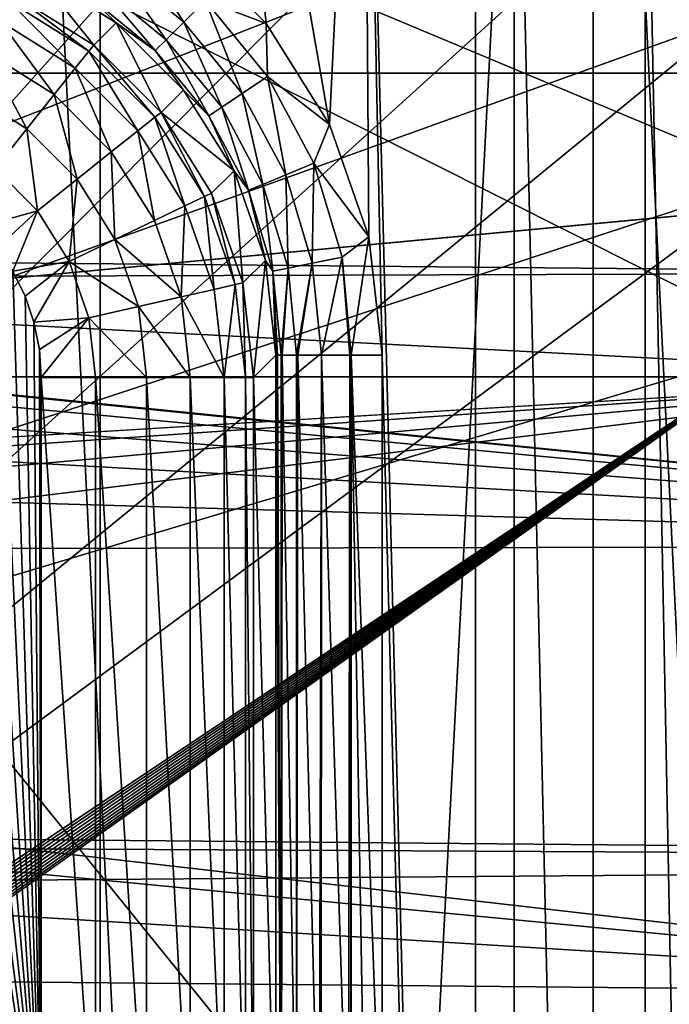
# Model space of a CAD drawing. Header units: millimetres. Extents: x -40 to 40, y -40 to 40.
# Tile 330 of 341: x 25.8 to 28.8, y 6.9 to 11.6. Entities that reach past the tile are written whole.
import ezdxf

# ---------------------------------------------------------------- set-up
doc = ezdxf.new("R2010")
doc.units = ezdxf.units.MM
doc.header["$LTSCALE"] = 26.699852
for name, color, linetype in [('1', 7, 'CONTINUOUS'), ('104', 7, 'CONTINUOUS'), ('109', 7, 'CONTINUOUS'), ('139', 7, 'CONTINUOUS'), ('16', 7, 'CONTINUOUS'), ('430', 7, 'CONTINUOUS'), ('447', 7, 'CONTINUOUS'), ('451', 7, 'CONTINUOUS'), ('48', 7, 'CONTINUOUS'), ('60', 7, 'CONTINUOUS'), ('844', 7, 'CONTINUOUS'), ('845', 7, 'CONTINUOUS'), ('855', 7, 'CONTINUOUS'), ('856', 7, 'CONTINUOUS'), ('857', 7, 'CONTINUOUS'), ('858', 7, 'CONTINUOUS'), ('859', 7, 'CONTINUOUS')]:
    doc.layers.add(name, color=color, linetype=linetype)

msp = doc.modelspace()

# ---------------------------------------------------------------- linework, layer by layer
at = {"layer": '1', "linetype": 'Continuous'}
for points in [[(27.9309, 27.9306), (25.0582, 30.5342), (27.9306, -27.9309), (27.9309, 27.9306)], [(27.9306, -27.9309), (25.0582, 30.5342), (25.0583, -30.5341), (27.9306, -27.9309)], [(30.5342, -25.0582), (27.9309, 27.9306), (27.9306, -27.9309), (30.5342, -25.0582)], [(30.5341, 25.0583), (27.9309, 27.9306), (30.5342, -25.0582), (30.5341, 25.0583)]]:
    msp.add_3dface(points, dxfattribs=at)
at = {"layer": '104', "linetype": 'Continuous'}
for points in [[(-29.2335, 13.0155, -730), (-30.4337, 9.8888, -730), (30.4335, 9.8895, -730), (-29.2335, 13.0155, -730)], [(29.2331, 13.0163, -730), (-29.2335, 13.0155, -730), (30.4335, 9.8895, -730), (29.2331, 13.0163, -730)], [(30.4335, 9.8895, -730), (-30.4337, 9.8888, -730), (0, 8.05, -730), (30.4335, 9.8895, -730)], [(1.5712, 7.8952, -730), (30.4335, 9.8895, -730), (0, 8.05, -730), (1.5712, 7.8952, -730)], [(3.0809, 7.4371, -730), (30.4335, 9.8895, -730), (1.5712, 7.8952, -730), (3.0809, 7.4371, -730)], [(4.4723, 6.6934, -730), (30.4335, 9.8895, -730), (3.0809, 7.4371, -730), (4.4723, 6.6934, -730)], [(31.3005, 6.6543, -730), (30.4335, 9.8895, -730), (4.4723, 6.6934, -730), (31.3005, 6.6543, -730)]]:
    msp.add_3dface(points, dxfattribs=at)
at = {"layer": '109', "linetype": 'Continuous'}
for points in [[(-29.4957, 13.6475, -733), (29.4959, 13.647, -733), (-0.9862, 10.6545, -733), (-29.4957, 13.6475, -733)], [(-0.9862, 10.6545, -733), (29.4959, 13.647, -733), (0.9877, 10.6543, -733), (-0.9862, 10.6545, -733)], [(29.4959, 13.647, -733), (30.7984, 10.3781, -733), (0.9877, 10.6543, -733), (29.4959, 13.647, -733)], [(0.9877, 10.6543, -733), (30.7984, 10.3781, -733), (2.9282, 10.2915, -733), (0.9877, 10.6543, -733)], [(30.7984, 10.3781, -733), (31.7401, 6.9868, -733), (2.9282, 10.2915, -733), (30.7984, 10.3781, -733)], [(2.9282, 10.2915, -733), (31.7401, 6.9868, -733), (4.7685, 9.5787, -733), (2.9282, 10.2915, -733)], [(4.7685, 9.5787, -733), (31.7401, 6.9868, -733), (6.4472, 8.5395, -733), (4.7685, 9.5787, -733)], [(6.4472, 8.5395, -733), (31.7401, 6.9868, -733), (7.9069, 7.2091, -733), (6.4472, 8.5395, -733)], [(7.9069, 7.2091, -733), (31.7401, 6.9868, -733), (9.097, 5.6333, -733), (7.9069, 7.2091, -733)], [(31.7401, 6.9868, -733), (32.3094, 3.5142, -733), (9.097, 5.6333, -733), (31.7401, 6.9868, -733)]]:
    msp.add_3dface(points, dxfattribs=at)
at = {"layer": '139', "linetype": 'Continuous'}
for points in [[(26.9459, 11.5505, -733), (26.6136, 14.7017, -733), (26.5498, 11.9464, -733), (26.9459, 11.5505, -733)], [(27.2438, 11.0764, -733), (26.6136, 14.7017, -733), (26.9459, 11.5505, -733), (27.2438, 11.0764, -733)], [(27.4011, 14.3367, -733), (26.6136, 14.7017, -733), (27.2438, 11.0764, -733), (27.4011, 14.3367, -733)], [(27.4287, 10.5481, -733), (27.4011, 14.3367, -733), (27.2438, 11.0764, -733), (27.4287, 10.5481, -733)], [(28.113, 13.8415, -733), (27.4011, 14.3367, -733), (28.1104, -13.8437, -733), (28.113, 13.8415, -733)], [(28.1104, -13.8437, -733), (27.4011, 14.3367, -733), (27.4913, 9.9917, -733), (28.1104, -13.8437, -733)], [(27.4913, 9.9917, -733), (27.4011, 14.3367, -733), (27.4287, 10.5481, -733), (27.4913, 9.9917, -733)], [(28.726, -13.2338, -733), (28.113, 13.8415, -733), (28.1104, -13.8437, -733), (28.726, -13.2338, -733)], [(28.7282, 13.2313, -733), (28.113, 13.8415, -733), (28.726, -13.2338, -733), (28.7282, 13.2313, -733)], [(29.2274, -12.5263, -733), (28.7282, 13.2313, -733), (28.726, -13.2338, -733), (29.2274, -12.5263, -733)], [(29.2287, 12.5241, -733), (28.7282, 13.2313, -733), (29.2274, -12.5263, -733), (29.2287, 12.5241, -733)], [(27.4913, 6.0084, -733), (28.1104, -13.8437, -733), (27.4913, 9.9917, -733), (27.4913, 6.0084, -733)]]:
    msp.add_3dface(points, dxfattribs=at)
at = {"layer": '16', "linetype": 'Continuous'}
for points in [[(31.5859, 12.5831, -3.5), (32.7611, 9.0945, -3.5), (5, 11.9103, -3.5), (31.5859, 12.5831, -3.5)], [(5, 11.9103, -3.5), (32.7611, 9.0945, -3.5), (5.7778, 11.8158, -3.5), (5, 11.9103, -3.5)], [(5.7778, 11.8158, -3.5), (32.7611, 9.0945, -3.5), (6.5105, 11.5379, -3.5), (5.7778, 11.8158, -3.5)], [(6.5105, 11.5379, -3.5), (32.7611, 9.0945, -3.5), (7.1551, 11.0929, -3.5), (6.5105, 11.5379, -3.5)], [(7.1551, 11.0929, -3.5), (32.7611, 9.0945, -3.5), (7.6747, 10.5065, -3.5), (7.1551, 11.0929, -3.5)], [(7.6747, 10.5065, -3.5), (32.7611, 9.0945, -3.5), (8.0387, 9.8129, -3.5), (7.6747, 10.5065, -3.5)], [(8.0387, 9.8129, -3.5), (32.7611, 9.0945, -3.5), (8.2263, 9.0517, -3.5), (8.0387, 9.8129, -3.5)], [(32.7611, 9.0945, -3.5), (33.5522, 5.4998, -3.5), (8.2263, 9.0517, -3.5), (32.7611, 9.0945, -3.5)], [(8.2263, 9.0517, -3.5), (33.5522, 5.4998, -3.5), (8.2263, 8.2681, -3.5), (8.2263, 9.0517, -3.5)], [(8.2263, 8.2681, -3.5), (33.5522, 5.4998, -3.5), (8.0388, 7.5078, -3.5), (8.2263, 8.2681, -3.5)], [(8.0388, 7.5078, -3.5), (33.5522, 5.4998, -3.5), (7.6749, 6.8144, -3.5), (8.0388, 7.5078, -3.5)]]:
    msp.add_3dface(points, dxfattribs=at)
at = {"layer": '430', "linetype": 'Continuous'}
for points in [[(26.4426, 14.2406, -823.7514), (2.4565, 1.9913, -823.9652), (25.6898, 14.4411, -823.7479), (26.4426, 14.2406, -823.7514)], [(27.1505, 13.9127, -823.7572), (2.4565, 1.9913, -823.9652), (26.4426, 14.2406, -823.7514), (27.1505, 13.9127, -823.7572)], [(27.7908, 13.4678, -823.7649), (2.4565, 1.9913, -823.9652), (27.1505, 13.9127, -823.7572), (27.7908, 13.4678, -823.7649)], [(28.3448, 12.919, -823.7745), (2.4565, 1.9913, -823.9652), (27.7908, 13.4678, -823.7649), (28.3448, 12.919, -823.7745)], [(28.796, 12.2822, -823.7856), (2.4565, 1.9913, -823.9652), (28.3448, 12.919, -823.7745), (28.796, 12.2822, -823.7856)], [(29.1307, 11.5765, -823.7979), (2.4565, 1.9913, -823.9652), (28.796, 12.2822, -823.7856), (29.1307, 11.5765, -823.7979)], [(29.338, 10.8245, -823.8111), (2.4565, 1.9913, -823.9652), (29.1307, 11.5765, -823.7979), (29.338, 10.8245, -823.8111)], [(29.4123, 10.048, -823.8246), (2.4565, 1.9913, -823.9652), (29.338, 10.8245, -823.8111), (29.4123, 10.048, -823.8246)], [(29.4827, 1.9913, -823.9652), (2.4565, 1.9913, -823.9652), (29.4123, 10.048, -823.8246), (29.4827, 1.9913, -823.9652)]]:
    msp.add_3dface(points, dxfattribs=at)
at = {"layer": '447', "linetype": 'Continuous'}
for points in [[(26.4436, 14.2402, -821.2486), (25.6898, 14.4411, -821.2521), (17.7718, 2.286, -821.0399), (26.4436, 14.2402, -821.2486)], [(27.1523, 13.9117, -821.2428), (26.4436, 14.2402, -821.2486), (17.7718, 2.286, -821.0399), (27.1523, 13.9117, -821.2428)], [(27.793, 13.466, -821.2351), (27.1523, 13.9117, -821.2428), (17.7718, 2.286, -821.0399), (27.793, 13.466, -821.2351)], [(28.3466, 12.9168, -821.2255), (27.793, 13.466, -821.2351), (17.7718, 2.286, -821.0399), (28.3466, 12.9168, -821.2255)], [(28.7971, 12.2804, -821.2144), (28.3466, 12.9168, -821.2255), (17.7718, 2.286, -821.0399), (28.7971, 12.2804, -821.2144)], [(29.131, 11.5755, -821.2021), (28.7971, 12.2804, -821.2144), (17.7718, 2.286, -821.0399), (29.131, 11.5755, -821.2021)], [(29.338, 10.8245, -821.1889), (29.131, 11.5755, -821.2021), (17.7718, 2.286, -821.0399), (29.338, 10.8245, -821.1889)], [(29.4123, 10.048, -821.1754), (29.338, 10.8245, -821.1889), (17.7718, 2.286, -821.0399), (29.4123, 10.048, -821.1754)], [(17.7763, 2.2395, -821.0391), (29.4123, 10.048, -821.1754), (17.7718, 2.286, -821.0399), (17.7763, 2.2395, -821.0391)], [(17.7879, 2.1944, -821.0383), (29.4123, 10.048, -821.1754), (17.7763, 2.2395, -821.0391), (17.7879, 2.1944, -821.0383)], [(17.8064, 2.1516, -821.0376), (29.4123, 10.048, -821.1754), (17.7879, 2.1944, -821.0383), (17.8064, 2.1516, -821.0376)], [(17.8312, 2.1123, -821.0369), (29.4123, 10.048, -821.1754), (17.8064, 2.1516, -821.0376), (17.8312, 2.1123, -821.0369)], [(17.8617, 2.0773, -821.0363), (29.4123, 10.048, -821.1754), (17.8312, 2.1123, -821.0369), (17.8617, 2.0773, -821.0363)], [(17.8973, 2.0474, -821.0357), (29.4123, 10.048, -821.1754), (17.8617, 2.0773, -821.0363), (17.8973, 2.0474, -821.0357)], [(17.9371, 2.0233, -821.0353), (29.4123, 10.048, -821.1754), (17.8973, 2.0474, -821.0357), (17.9371, 2.0233, -821.0353)], [(17.9802, 2.0057, -821.035), (29.4123, 10.048, -821.1754), (17.9371, 2.0233, -821.0353), (17.9802, 2.0057, -821.035)], [(18.0256, 1.9949, -821.0348), (29.4123, 10.048, -821.1754), (17.9802, 2.0057, -821.035), (18.0256, 1.9949, -821.0348)], [(18.0722, 1.9913, -821.0348), (29.4123, 10.048, -821.1754), (18.0256, 1.9949, -821.0348), (18.0722, 1.9913, -821.0348)], [(29.4827, 1.9913, -821.0348), (29.4123, 10.048, -821.1754), (18.0722, 1.9913, -821.0348), (29.4827, 1.9913, -821.0348)]]:
    msp.add_3dface(points, dxfattribs=at)
at = {"layer": '451', "linetype": 'Continuous'}
for points in [[(29.338, 10.8245, -743.3111), (29.4123, 10.048, -743.3246), (20.5297, 14.5087, -743.2467), (29.338, 10.8245, -743.3111)], [(29.1307, 11.5765, -743.2979), (29.338, 10.8245, -743.3111), (20.5297, 14.5087, -743.2467), (29.1307, 11.5765, -743.2979)], [(29.4123, 10.048, -743.3246), (29.4698, 3.4651, -743.4395), (20.5297, 14.5087, -743.2467), (29.4123, 10.048, -743.3246)], [(20.5297, 14.5087, -743.2467), (29.4698, 3.4651, -743.4395), (20.7159, 3.4651, -743.4395), (20.5297, 14.5087, -743.2467)]]:
    msp.add_3dface(points, dxfattribs=at)
at = {"layer": '48', "linetype": 'Continuous'}
for points in [[(-36.0693, 11.3184, -14), (-34.7392, 14.9093, -14), (34.7395, 14.9087, -14), (-36.0693, 11.3184, -14)], [(-36.0693, 11.3184, -14), (34.7395, 14.9087, -14), (36.0695, 11.3179, -14), (-36.0693, 11.3184, -14)], [(-36.0693, 11.3184, -14), (36.0695, 11.3179, -14), (0.0011, 7.9465, -14), (-36.0693, 11.3184, -14)], [(36.0695, 11.3179, -14), (37.0296, 7.6101, -14), (0.0011, 7.9465, -14), (36.0695, 11.3179, -14)], [(0.0011, 7.9465, -14), (37.0296, 7.6101, -14), (1.5513, 7.7936, -14), (0.0011, 7.9465, -14)], [(1.5513, 7.7936, -14), (37.0296, 7.6101, -14), (3.0409, 7.3417, -14), (1.5513, 7.7936, -14)], [(37.0296, 7.6101, -14), (37.6095, 3.8248, -14), (3.0409, 7.3417, -14), (37.0296, 7.6101, -14)], [(3.0409, 7.3417, -14), (37.6095, 3.8248, -14), (4.4144, 6.6076, -14), (3.0409, 7.3417, -14)]]:
    msp.add_3dface(points, dxfattribs=at)
at = {"layer": '60', "linetype": 'Continuous'}
for points in [[(23.5583, 26.1659, -11.5), (23.5587, -26.1655, -11.5), (26.1645, 23.5599, -11.5), (23.5583, 26.1659, -11.5)], [(23.5587, -26.1655, -11.5), (26.165, -23.5593, -11.5), (26.1645, 23.5599, -11.5), (23.5587, -26.1655, -11.5)], [(26.1645, 23.5599, -11.5), (26.165, -23.5593, -11.5), (28.4837, 20.6961, -11.5), (26.1645, 23.5599, -11.5)], [(26.165, -23.5593, -11.5), (28.4841, -20.6956, -11.5), (28.4837, 20.6961, -11.5), (26.165, -23.5593, -11.5)], [(28.4837, 20.6961, -11.5), (28.4841, -20.6956, -11.5), (30.4907, 17.6058, -11.5), (28.4837, 20.6961, -11.5)], [(28.4841, -20.6956, -11.5), (30.491, -17.6053, -11.5), (30.4907, 17.6058, -11.5), (28.4841, -20.6956, -11.5)]]:
    msp.add_3dface(points, dxfattribs=at)
at = {"layer": '844', "linetype": 'Continuous'}
for points in [[(26.5578, 11.5578, -733.0892), (26.3014, 11.9518, -733.0207), (26.222, 11.833, -733.0893), (26.5578, 11.5578, -733.0892)], [(26.6588, 11.6588, -733.0206), (26.3014, 11.9518, -733.0207), (26.5578, 11.5578, -733.0892), (26.6588, 11.6588, -733.0206)], [(26.9459, 11.5505, -733), (26.5498, 11.9464, -733), (26.6588, 11.6588, -733.0206), (26.9459, 11.5505, -733)], [(26.4751, 11.4751, -733.2024), (26.222, 11.833, -733.0893), (26.1572, 11.7359, -733.2026), (26.4751, 11.4751, -733.2024)], [(26.5578, 11.5578, -733.0892), (26.222, 11.833, -733.0893), (26.4751, 11.4751, -733.2024), (26.5578, 11.5578, -733.0892)], [(26.2394, 11.5546, -733.4877), (26.1167, 11.6753, -733.3434), (25.8596, 11.7934, -733.4884), (26.2394, 11.5546, -733.4877)], [(26.4236, 11.4236, -733.3432), (26.1572, 11.7359, -733.2026), (26.1167, 11.6753, -733.3434), (26.4236, 11.4236, -733.3432)], [(26.4751, 11.4751, -733.2024), (26.1572, 11.7359, -733.2026), (26.4236, 11.4236, -733.3432), (26.4751, 11.4751, -733.2024)], [(26.4236, 11.4236, -733.3432), (26.1167, 11.6753, -733.3434), (26.2394, 11.5546, -733.4877), (26.4236, 11.4236, -733.3432)], [(26.833, 11.222, -733.0893), (26.6588, 11.6588, -733.0206), (26.5578, 11.5578, -733.0892), (26.833, 11.222, -733.0893)], [(26.9518, 11.3014, -733.0207), (26.6588, 11.6588, -733.0206), (26.833, 11.222, -733.0893), (26.9518, 11.3014, -733.0207)], [(26.9518, 11.3014, -733.0207), (26.9459, 11.5505, -733), (26.6588, 11.6588, -733.0206), (26.9518, 11.3014, -733.0207)], [(26.5559, 11.2377, -733.4877), (26.4236, 11.4236, -733.3432), (26.2394, 11.5546, -733.4877), (26.5559, 11.2377, -733.4877)], [(26.7359, 11.1572, -733.2026), (26.5578, 11.5578, -733.0892), (26.4751, 11.4751, -733.2024), (26.7359, 11.1572, -733.2026)], [(26.833, 11.222, -733.0893), (26.5578, 11.5578, -733.0892), (26.7359, 11.1572, -733.2026), (26.833, 11.222, -733.0893)], [(27.2438, 11.0764, -733), (26.9459, 11.5505, -733), (26.9518, 11.3014, -733.0207), (27.2438, 11.0764, -733)], [(26.6753, 11.1167, -733.3434), (26.4751, 11.4751, -733.2024), (26.4236, 11.4236, -733.3432), (26.6753, 11.1167, -733.3434)], [(26.7359, 11.1572, -733.2026), (26.4751, 11.4751, -733.2024), (26.6753, 11.1167, -733.3434), (26.7359, 11.1572, -733.2026)], [(26.6753, 11.1167, -733.3434), (26.4236, 11.4236, -733.3432), (26.5559, 11.2377, -733.4877), (26.6753, 11.1167, -733.3434)], [(27.0371, 10.839, -733.0897), (26.9518, 11.3014, -733.0207), (26.833, 11.222, -733.0893), (27.0371, 10.839, -733.0897)], [(27.1691, 10.8936, -733.0209), (26.9518, 11.3014, -733.0207), (27.0371, 10.839, -733.0897), (27.1691, 10.8936, -733.0209)], [(27.1691, 10.8936, -733.0209), (27.2438, 11.0764, -733), (26.9518, 11.3014, -733.0207), (27.1691, 10.8936, -733.0209)], [(26.7939, 10.8586, -733.4884), (26.6753, 11.1167, -733.3434), (26.5559, 11.2377, -733.4877), (26.7939, 10.8586, -733.4884)], [(26.9294, 10.7943, -733.2032), (26.833, 11.222, -733.0893), (26.7359, 11.1572, -733.2026), (26.9294, 10.7943, -733.2032)], [(27.0371, 10.839, -733.0897), (26.833, 11.222, -733.0893), (26.9294, 10.7943, -733.2032), (27.0371, 10.839, -733.0897)], [(26.8622, 10.7665, -733.3441), (26.7359, 11.1572, -733.2026), (26.6753, 11.1167, -733.3434), (26.8622, 10.7665, -733.3441)], [(26.8622, 10.7665, -733.3441), (26.6753, 11.1167, -733.3434), (26.7939, 10.8586, -733.4884), (26.8622, 10.7665, -733.3441)], [(26.9294, 10.7943, -733.2032), (26.7359, 11.1572, -733.2026), (26.8622, 10.7665, -733.3441), (26.9294, 10.7943, -733.2032)], [(27.4287, 10.5481, -733), (27.2438, 11.0764, -733), (27.1691, 10.8936, -733.0209), (27.4287, 10.5481, -733)], [(27.1621, 10.4235, -733.0904), (27.1691, 10.8936, -733.0209), (27.0371, 10.839, -733.0897), (27.1621, 10.4235, -733.0904)], [(27.3021, 10.4513, -733.0212), (27.1691, 10.8936, -733.0209), (27.1621, 10.4235, -733.0904), (27.3021, 10.4513, -733.0212)], [(27.3021, 10.4513, -733.0212), (27.4287, 10.5481, -733), (27.1691, 10.8936, -733.0209), (27.3021, 10.4513, -733.0212)], [(26.9413, 10.4367, -733.4896), (26.8622, 10.7665, -733.3441), (26.7939, 10.8586, -733.4884), (26.9413, 10.4367, -733.4896)], [(27.048, 10.4008, -733.2041), (27.0371, 10.839, -733.0897), (26.9294, 10.7943, -733.2032), (27.048, 10.4008, -733.2041)], [(27.1621, 10.4235, -733.0904), (27.0371, 10.839, -733.0897), (27.048, 10.4008, -733.2041), (27.1621, 10.4235, -733.0904)], [(26.977, 10.3867, -733.3452), (26.9294, 10.7943, -733.2032), (26.8622, 10.7665, -733.3441), (26.977, 10.3867, -733.3452)], [(27.048, 10.4008, -733.2041), (26.9294, 10.7943, -733.2032), (26.977, 10.3867, -733.3452), (27.048, 10.4008, -733.2041)], [(26.977, 10.3867, -733.3452), (26.8622, 10.7665, -733.3441), (26.9413, 10.4367, -733.4896), (26.977, 10.3867, -733.3452)], [(27.3456, 9.9917, -733.0217), (27.4287, 10.5481, -733), (27.3021, 10.4513, -733.0212), (27.3456, 9.9917, -733.0217)], [(27.4913, 9.9917, -733), (27.4287, 10.5481, -733), (27.3456, 9.9917, -733.0217), (27.4913, 9.9917, -733)], [(26.9914, 9.9917, -733.4913), (26.977, 10.3867, -733.3452), (26.9413, 10.4367, -733.4896), (26.9914, 9.9917, -733.4913)], [(27.0874, 9.9917, -733.2053), (27.1621, 10.4235, -733.0904), (27.048, 10.4008, -733.2041), (27.0874, 9.9917, -733.2053)], [(27.0945, 9.9917, -733.1959), (27.1621, 10.4235, -733.0904), (27.0874, 9.9917, -733.2053), (27.0945, 9.9917, -733.1959)], [(27.2053, 9.9917, -733.0899), (27.1621, 10.4235, -733.0904), (27.0945, 9.9917, -733.1959), (27.2053, 9.9917, -733.0899)], [(27.2053, 9.9917, -733.0899), (27.3021, 10.4513, -733.0212), (27.1621, 10.4235, -733.0904), (27.2053, 9.9917, -733.0899)], [(27.339, 9.9917, -733.0238), (27.3021, 10.4513, -733.0212), (27.2053, 9.9917, -733.0899), (27.339, 9.9917, -733.0238)], [(27.3456, 9.9917, -733.0217), (27.3021, 10.4513, -733.0212), (27.339, 9.9917, -733.0238), (27.3456, 9.9917, -733.0217)], [(27.0155, 9.9917, -733.3466), (27.048, 10.4008, -733.2041), (26.977, 10.3867, -733.3452), (27.0155, 9.9917, -733.3466)], [(27.0155, 9.9917, -733.3466), (26.977, 10.3867, -733.3452), (26.9991, 9.9917, -733.4124), (27.0155, 9.9917, -733.3466)], [(26.9991, 9.9917, -733.4124), (26.977, 10.3867, -733.3452), (26.9914, 9.9917, -733.4913), (26.9991, 9.9917, -733.4124)], [(27.0199, 9.9917, -733.3335), (27.048, 10.4008, -733.2041), (27.0155, 9.9917, -733.3466), (27.0199, 9.9917, -733.3335)], [(27.0874, 9.9917, -733.2053), (27.048, 10.4008, -733.2041), (27.0199, 9.9917, -733.3335), (27.0874, 9.9917, -733.2053)]]:
    msp.add_3dface(points, dxfattribs=at)
at = {"layer": '845', "linetype": 'Continuous'}
for points in [[(27.0155, 6.0084, -733.3464), (26.9914, 9.9917, -733.4913), (26.9914, 6.0084, -733.4913), (27.0155, 6.0084, -733.3464)], [(26.9991, 9.9917, -733.4124), (26.9914, 9.9917, -733.4913), (27.0155, 6.0084, -733.3464), (26.9991, 9.9917, -733.4124)], [(27.0155, 9.9917, -733.3466), (26.9991, 9.9917, -733.4124), (27.0155, 6.0084, -733.3464), (27.0155, 9.9917, -733.3466)], [(27.0199, 9.9917, -733.3335), (27.0155, 9.9917, -733.3466), (27.0178, 6.0084, -733.3394), (27.0199, 9.9917, -733.3335)], [(27.0178, 6.0084, -733.3394), (27.0155, 9.9917, -733.3466), (27.0155, 6.0084, -733.3464), (27.0178, 6.0084, -733.3394)], [(27.0874, 6.0084, -733.2054), (27.0199, 9.9917, -733.3335), (27.0178, 6.0084, -733.3394), (27.0874, 6.0084, -733.2054)], [(27.0874, 9.9917, -733.2053), (27.0199, 9.9917, -733.3335), (27.0874, 6.0084, -733.2054), (27.0874, 9.9917, -733.2053)], [(27.0945, 9.9917, -733.1959), (27.0874, 9.9917, -733.2053), (27.0874, 6.0084, -733.2054), (27.0945, 9.9917, -733.1959)], [(27.1942, 6.0084, -733.0979), (27.0945, 9.9917, -733.1959), (27.0874, 6.0084, -733.2054), (27.1942, 6.0084, -733.0979)], [(27.2053, 9.9917, -733.0899), (27.0945, 9.9917, -733.1959), (27.1942, 6.0084, -733.0979), (27.2053, 9.9917, -733.0899)], [(27.2034, 6.0084, -733.0913), (27.2053, 9.9917, -733.0899), (27.1942, 6.0084, -733.0979), (27.2034, 6.0084, -733.0913)], [(27.3331, 6.0084, -733.0257), (27.2053, 9.9917, -733.0899), (27.2034, 6.0084, -733.0913), (27.3331, 6.0084, -733.0257)], [(27.339, 9.9917, -733.0238), (27.2053, 9.9917, -733.0899), (27.3331, 6.0084, -733.0257), (27.339, 9.9917, -733.0238)], [(27.3458, 6.0084, -733.0216), (27.339, 9.9917, -733.0238), (27.3331, 6.0084, -733.0257), (27.3458, 6.0084, -733.0216)], [(27.3456, 9.9917, -733.0217), (27.339, 9.9917, -733.0238), (27.3458, 6.0084, -733.0216), (27.3456, 9.9917, -733.0217)], [(27.4913, 6.0084, -733), (27.3456, 9.9917, -733.0217), (27.4123, 6.0084, -733.0063), (27.4913, 6.0084, -733)], [(27.4913, 6.0084, -733), (27.4913, 9.9917, -733), (27.3456, 9.9917, -733.0217), (27.4913, 6.0084, -733)], [(27.4123, 6.0084, -733.0063), (27.3456, 9.9917, -733.0217), (27.3458, 6.0084, -733.0216), (27.4123, 6.0084, -733.0063)]]:
    msp.add_3dface(points, dxfattribs=at)
at = {"layer": '855', "linetype": 'Continuous'}
for points in [[(25.8864, 6.1136, -740.5), (24.8865, 10.8864, -740.5), (23, 6.1136, -740.5), (25.8864, 6.1136, -740.5)], [(25.0171, 10.8778, -740.5), (24.8865, 10.8864, -740.5), (25.8864, 6.1136, -740.5), (25.0171, 10.8778, -740.5)], [(25.1453, 10.8523, -740.5), (25.0171, 10.8778, -740.5), (25.8864, 6.1136, -740.5), (25.1453, 10.8523, -740.5)], [(25.2691, 10.8103, -740.5), (25.1453, 10.8523, -740.5), (25.8864, 6.1136, -740.5), (25.2691, 10.8103, -740.5)], [(25.3864, 10.7525, -740.5), (25.2691, 10.8103, -740.5), (25.8864, 6.1136, -740.5), (25.3864, 10.7525, -740.5)], [(25.4952, 10.6798, -740.5), (25.3864, 10.7525, -740.5), (25.8864, 6.1136, -740.5), (25.4952, 10.6798, -740.5)], [(25.5936, 10.5935, -740.5), (25.4952, 10.6798, -740.5), (25.8864, 6.1136, -740.5), (25.5936, 10.5935, -740.5)], [(25.6798, 10.4952, -740.5), (25.5936, 10.5935, -740.5), (25.8864, 6.1136, -740.5), (25.6798, 10.4952, -740.5)], [(25.7525, 10.3864, -740.5), (25.6798, 10.4952, -740.5), (25.8864, 6.1136, -740.5), (25.7525, 10.3864, -740.5)], [(25.8103, 10.2692, -740.5), (25.7525, 10.3864, -740.5), (25.8864, 6.1136, -740.5), (25.8103, 10.2692, -740.5)], [(25.8523, 10.1455, -740.5), (25.8103, 10.2692, -740.5), (25.8864, 6.1136, -740.5), (25.8523, 10.1455, -740.5)], [(25.8778, 10.0173, -740.5), (25.8523, 10.1455, -740.5), (25.8864, 6.1136, -740.5), (25.8778, 10.0173, -740.5)], [(25.8864, 9.8867, -740.5), (25.8778, 10.0173, -740.5), (25.8864, 6.1136, -740.5), (25.8864, 9.8867, -740.5)]]:
    msp.add_3dface(points, dxfattribs=at)
at = {"layer": '856', "linetype": 'Continuous'}
for points in [[(25.7379, 11.6544, -739.7718), (26.11, 11.4207, -739.7718), (25.7542, 11.6881, -739.5233), (25.7379, 11.6544, -739.7718)], [(25.7542, 11.6881, -739.5233), (26.11, 11.4207, -739.7718), (26.1341, 11.4492, -739.5245), (25.7542, 11.6881, -739.5233)], [(25.6937, 11.5627, -740.0094), (26.0465, 11.3411, -740.0094), (25.7379, 11.6544, -739.7718), (25.6937, 11.5627, -740.0094)], [(25.7379, 11.6544, -739.7718), (26.0465, 11.3411, -740.0094), (26.11, 11.4207, -739.7718), (25.7379, 11.6544, -739.7718)], [(25.6246, 11.4192, -740.2128), (25.9472, 11.2165, -740.2128), (25.6937, 11.5627, -740.0094), (25.6246, 11.4192, -740.2128)], [(25.6937, 11.5627, -740.0094), (25.9472, 11.2165, -740.2128), (26.0465, 11.3411, -740.0094), (25.6937, 11.5627, -740.0094)], [(26.11, 11.4207, -739.7718), (26.4207, 11.11, -739.7718), (26.1341, 11.4492, -739.5245), (26.11, 11.4207, -739.7718)], [(26.1341, 11.4492, -739.5245), (26.4207, 11.11, -739.7718), (26.4506, 11.1324, -739.5245), (26.1341, 11.4492, -739.5245)], [(25.5352, 11.2335, -740.3687), (25.8187, 11.0554, -740.3687), (25.6246, 11.4192, -740.2128), (25.5352, 11.2335, -740.3687)], [(25.6246, 11.4192, -740.2128), (25.8187, 11.0554, -740.3687), (25.9472, 11.2165, -740.2128), (25.6246, 11.4192, -740.2128)], [(26.0465, 11.3411, -740.0094), (26.3411, 11.0465, -740.0094), (26.11, 11.4207, -739.7718), (26.0465, 11.3411, -740.0094)], [(26.11, 11.4207, -739.7718), (26.3411, 11.0465, -740.0094), (26.4207, 11.11, -739.7718), (26.11, 11.4207, -739.7718)], [(25.9472, 11.2165, -740.2128), (26.2165, 10.9472, -740.2128), (26.0465, 11.3411, -740.0094), (25.9472, 11.2165, -740.2128)], [(26.0465, 11.3411, -740.0094), (26.2165, 10.9472, -740.2128), (26.3411, 11.0465, -740.0094), (26.0465, 11.3411, -740.0094)], [(25.5352, 11.2335, -740.3687), (25.6696, 10.8684, -740.4666), (25.8187, 11.0554, -740.3687), (25.5352, 11.2335, -740.3687)], [(25.8187, 11.0554, -740.3687), (26.0554, 10.8187, -740.3687), (25.9472, 11.2165, -740.2128), (25.8187, 11.0554, -740.3687)], [(25.9472, 11.2165, -740.2128), (26.0554, 10.8187, -740.3687), (26.2165, 10.9472, -740.2128), (25.9472, 11.2165, -740.2128)], [(26.4207, 11.11, -739.7718), (26.6544, 10.7379, -739.7718), (26.4506, 11.1324, -739.5245), (26.4207, 11.11, -739.7718)], [(26.4506, 11.1324, -739.5245), (26.6544, 10.7379, -739.7718), (26.6885, 10.7533, -739.5233), (26.4506, 11.1324, -739.5245)], [(26.3411, 11.0465, -740.0094), (26.5627, 10.6937, -740.0094), (26.4207, 11.11, -739.7718), (26.3411, 11.0465, -740.0094)], [(26.4207, 11.11, -739.7718), (26.5627, 10.6937, -740.0094), (26.6544, 10.7379, -739.7718), (26.4207, 11.11, -739.7718)], [(25.6696, 10.8684, -740.4666), (25.8684, 10.6696, -740.4666), (25.8187, 11.0554, -740.3687), (25.6696, 10.8684, -740.4666)], [(25.8187, 11.0554, -740.3687), (25.8684, 10.6696, -740.4666), (26.0554, 10.8187, -740.3687), (25.8187, 11.0554, -740.3687)], [(26.2165, 10.9472, -740.2128), (26.4192, 10.6246, -740.2128), (26.3411, 11.0465, -740.0094), (26.2165, 10.9472, -740.2128)], [(26.3411, 11.0465, -740.0094), (26.4192, 10.6246, -740.2128), (26.5627, 10.6937, -740.0094), (26.3411, 11.0465, -740.0094)], [(26.0554, 10.8187, -740.3687), (26.2335, 10.5352, -740.3687), (26.2165, 10.9472, -740.2128), (26.0554, 10.8187, -740.3687)], [(26.2165, 10.9472, -740.2128), (26.2335, 10.5352, -740.3687), (26.4192, 10.6246, -740.2128), (26.2165, 10.9472, -740.2128)], [(25.6696, 10.8684, -740.4666), (25.5936, 10.5935, -740.5), (25.8684, 10.6696, -740.4666), (25.6696, 10.8684, -740.4666)], [(25.8684, 10.6696, -740.4666), (26.018, 10.4314, -740.4666), (26.0554, 10.8187, -740.3687), (25.8684, 10.6696, -740.4666)], [(26.0554, 10.8187, -740.3687), (26.018, 10.4314, -740.4666), (26.2335, 10.5352, -740.3687), (26.0554, 10.8187, -740.3687)], [(26.6544, 10.7379, -739.7718), (26.7995, 10.3232, -739.7718), (26.6885, 10.7533, -739.5233), (26.6544, 10.7379, -739.7718)], [(26.6885, 10.7533, -739.5233), (26.7995, 10.3232, -739.7718), (26.8361, 10.3314, -739.5209), (26.6885, 10.7533, -739.5233)], [(26.5627, 10.6937, -740.0094), (26.7003, 10.3005, -740.0094), (26.6544, 10.7379, -739.7718), (26.5627, 10.6937, -740.0094)], [(26.6544, 10.7379, -739.7718), (26.7003, 10.3005, -740.0094), (26.7995, 10.3232, -739.7718), (26.6544, 10.7379, -739.7718)], [(25.5936, 10.5935, -740.5), (25.6798, 10.4952, -740.5), (25.8684, 10.6696, -740.4666), (25.5936, 10.5935, -740.5)], [(25.6798, 10.4952, -740.5), (25.7525, 10.3864, -740.5), (25.8684, 10.6696, -740.4666), (25.6798, 10.4952, -740.5)], [(25.8684, 10.6696, -740.4666), (25.7525, 10.3864, -740.5), (26.018, 10.4314, -740.4666), (25.8684, 10.6696, -740.4666)], [(26.4192, 10.6246, -740.2128), (26.545, 10.2651, -740.2128), (26.5627, 10.6937, -740.0094), (26.4192, 10.6246, -740.2128)], [(26.5627, 10.6937, -740.0094), (26.545, 10.2651, -740.2128), (26.7003, 10.3005, -740.0094), (26.5627, 10.6937, -740.0094)], [(26.4192, 10.6246, -740.2128), (26.2335, 10.5352, -740.3687), (26.545, 10.2651, -740.2128), (26.4192, 10.6246, -740.2128)], [(26.2335, 10.5352, -740.3687), (26.018, 10.4314, -740.4666), (26.3441, 10.2192, -740.3687), (26.2335, 10.5352, -740.3687)], [(26.2335, 10.5352, -740.3687), (26.3441, 10.2192, -740.3687), (26.545, 10.2651, -740.2128), (26.2335, 10.5352, -740.3687)], [(25.7525, 10.3864, -740.5), (25.8103, 10.2692, -740.5), (26.018, 10.4314, -740.4666), (25.7525, 10.3864, -740.5)], [(25.8103, 10.2692, -740.5), (25.8523, 10.1455, -740.5), (26.018, 10.4314, -740.4666), (25.8103, 10.2692, -740.5)], [(26.018, 10.4314, -740.4666), (25.8523, 10.1455, -740.5), (26.1109, 10.166, -740.4666), (26.018, 10.4314, -740.4666)], [(26.018, 10.4314, -740.4666), (26.1109, 10.166, -740.4666), (26.3441, 10.2192, -740.3687), (26.018, 10.4314, -740.4666)], [(26.7995, 10.3232, -739.7718), (26.8487, 9.8865, -739.7718), (26.8361, 10.3314, -739.5209), (26.7995, 10.3232, -739.7718)], [(26.8361, 10.3314, -739.5209), (26.8487, 9.8865, -739.7718), (26.8862, 9.8865, -739.5175), (26.8361, 10.3314, -739.5209)], [(26.7003, 10.3005, -740.0094), (26.545, 10.2651, -740.2128), (26.7469, 9.8865, -740.0094), (26.7003, 10.3005, -740.0094)], [(26.7003, 10.3005, -740.0094), (26.7469, 9.8865, -740.0094), (26.7995, 10.3232, -739.7718), (26.7003, 10.3005, -740.0094)], [(26.7995, 10.3232, -739.7718), (26.7469, 9.8865, -740.0094), (26.8487, 9.8865, -739.7718), (26.7995, 10.3232, -739.7718)], [(26.545, 10.2651, -740.2128), (26.3441, 10.2192, -740.3687), (26.5877, 9.8865, -740.2129), (26.545, 10.2651, -740.2128)], [(26.545, 10.2651, -740.2128), (26.5877, 9.8865, -740.2129), (26.7469, 9.8865, -740.0094), (26.545, 10.2651, -740.2128)], [(26.3441, 10.2192, -740.3687), (26.1109, 10.166, -740.4666), (26.3816, 9.8865, -740.3688), (26.3441, 10.2192, -740.3687)], [(26.3441, 10.2192, -740.3687), (26.3816, 9.8865, -740.3688), (26.5877, 9.8865, -740.2129), (26.3441, 10.2192, -740.3687)], [(25.8523, 10.1455, -740.5), (25.8778, 10.0173, -740.5), (26.1109, 10.166, -740.4666), (25.8523, 10.1455, -740.5)], [(25.8778, 10.0173, -740.5), (25.8864, 9.8867, -740.5), (26.1109, 10.166, -740.4666), (25.8778, 10.0173, -740.5)], [(26.1109, 10.166, -740.4666), (25.8864, 9.8867, -740.5), (26.1424, 9.8865, -740.4667), (26.1109, 10.166, -740.4666)], [(26.1109, 10.166, -740.4666), (26.1424, 9.8865, -740.4667), (26.3816, 9.8865, -740.3688), (26.1109, 10.166, -740.4666)]]:
    msp.add_3dface(points, dxfattribs=at)
at = {"layer": '857', "linetype": 'Continuous'}
for points in [[(25.8596, 11.7934, -733.4884), (25.7542, 11.6881, -739.5233), (26.1341, 11.4492, -739.5245), (25.8596, 11.7934, -733.4884)], [(26.2394, 11.5546, -733.4877), (25.8596, 11.7934, -733.4884), (26.1341, 11.4492, -739.5245), (26.2394, 11.5546, -733.4877)], [(26.2394, 11.5546, -733.4877), (26.1341, 11.4492, -739.5245), (26.4506, 11.1324, -739.5245), (26.2394, 11.5546, -733.4877)], [(26.5559, 11.2377, -733.4877), (26.2394, 11.5546, -733.4877), (26.4506, 11.1324, -739.5245), (26.5559, 11.2377, -733.4877)], [(26.7939, 10.8586, -733.4884), (26.5559, 11.2377, -733.4877), (26.4506, 11.1324, -739.5245), (26.7939, 10.8586, -733.4884)], [(26.7939, 10.8586, -733.4884), (26.4506, 11.1324, -739.5245), (26.6885, 10.7533, -739.5233), (26.7939, 10.8586, -733.4884)], [(26.7939, 10.8586, -733.4884), (26.6885, 10.7533, -739.5233), (26.8361, 10.3314, -739.5209), (26.7939, 10.8586, -733.4884)], [(26.9413, 10.4367, -733.4896), (26.7939, 10.8586, -733.4884), (26.8361, 10.3314, -739.5209), (26.9413, 10.4367, -733.4896)], [(26.9413, 10.4367, -733.4896), (26.8361, 10.3314, -739.5209), (26.8862, 9.8865, -739.5175), (26.9413, 10.4367, -733.4896)], [(26.9914, 9.9917, -733.4913), (26.9413, 10.4367, -733.4896), (26.8862, 9.8865, -739.5175), (26.9914, 9.9917, -733.4913)]]:
    msp.add_3dface(points, dxfattribs=at)
at = {"layer": '858', "linetype": 'Continuous'}
for points in [[(26.9914, 6.0084, -733.4913), (26.9914, 9.9917, -733.4913), (26.8862, 9.8865, -739.5175), (26.9914, 6.0084, -733.4913)], [(26.9914, 6.0084, -733.4913), (26.8862, 9.8865, -739.5175), (26.8862, 6.1136, -739.5175), (26.9914, 6.0084, -733.4913)]]:
    msp.add_3dface(points, dxfattribs=at)
at = {"layer": '859', "linetype": 'Continuous'}
for points in [[(25.8864, 9.8867, -740.5), (25.8864, 6.1136, -740.5), (26.1424, 6.1136, -740.4667), (25.8864, 9.8867, -740.5)], [(26.1424, 9.8865, -740.4667), (25.8864, 9.8867, -740.5), (26.1424, 6.1136, -740.4667), (26.1424, 9.8865, -740.4667)], [(26.3815, 6.1136, -740.3688), (26.1424, 9.8865, -740.4667), (26.1424, 6.1136, -740.4667), (26.3815, 6.1136, -740.3688)], [(26.3816, 9.8865, -740.3688), (26.1424, 9.8865, -740.4667), (26.3815, 6.1136, -740.3688), (26.3816, 9.8865, -740.3688)], [(26.5876, 6.1136, -740.2129), (26.3816, 9.8865, -740.3688), (26.3815, 6.1136, -740.3688), (26.5876, 6.1136, -740.2129)], [(26.5877, 9.8865, -740.2129), (26.3816, 9.8865, -740.3688), (26.5876, 6.1136, -740.2129), (26.5877, 9.8865, -740.2129)], [(26.7469, 6.1136, -740.0094), (26.5877, 9.8865, -740.2129), (26.5876, 6.1136, -740.2129), (26.7469, 6.1136, -740.0094)], [(26.7469, 9.8865, -740.0094), (26.5877, 9.8865, -740.2129), (26.7469, 6.1136, -740.0094), (26.7469, 9.8865, -740.0094)], [(26.8487, 9.8865, -739.7718), (26.7469, 9.8865, -740.0094), (26.8487, 6.1136, -739.7719), (26.8487, 9.8865, -739.7718)], [(26.8487, 6.1136, -739.7719), (26.7469, 9.8865, -740.0094), (26.7469, 6.1136, -740.0094), (26.8487, 6.1136, -739.7719)], [(26.8862, 9.8865, -739.5175), (26.8487, 9.8865, -739.7718), (26.8862, 6.1136, -739.5175), (26.8862, 9.8865, -739.5175)], [(26.8862, 6.1136, -739.5175), (26.8487, 9.8865, -739.7718), (26.8487, 6.1136, -739.7719), (26.8862, 6.1136, -739.5175)]]:
    msp.add_3dface(points, dxfattribs=at)

doc.saveas('drawing.dxf')
